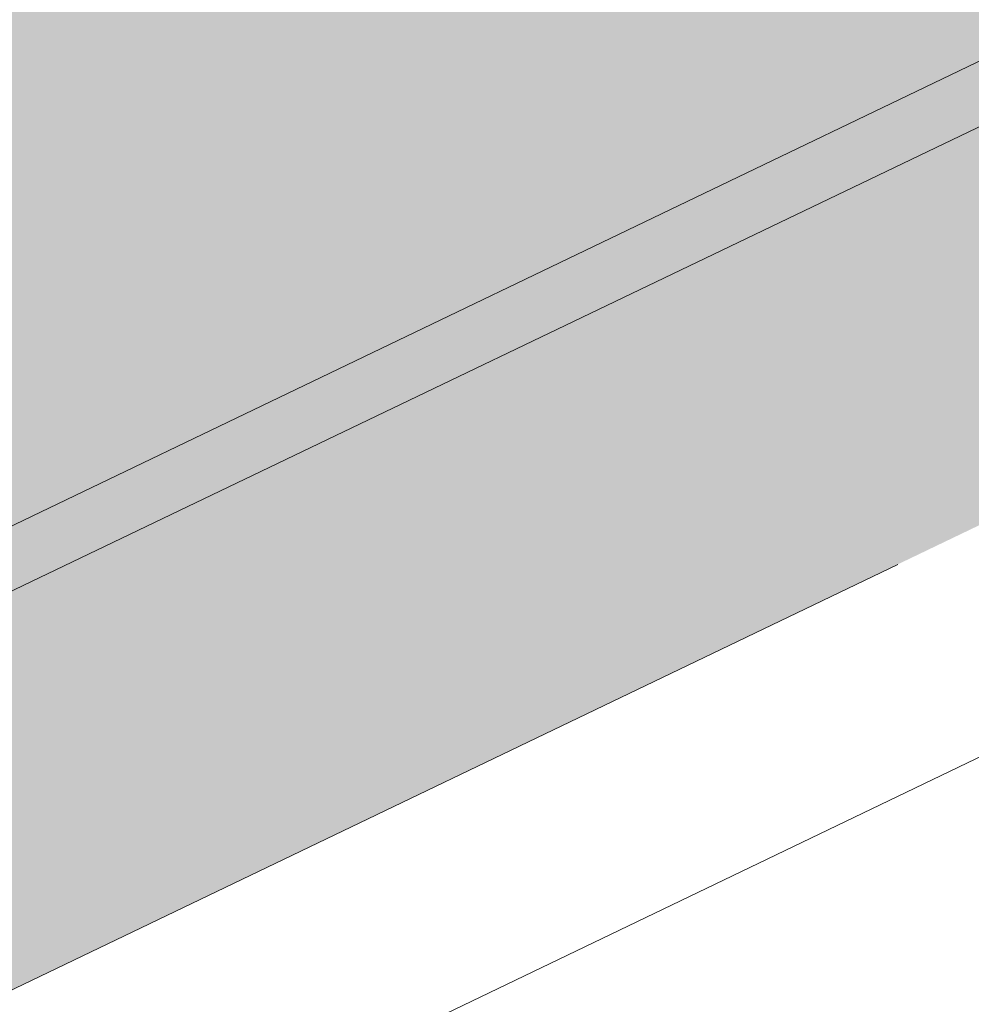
# Model space of a CAD drawing. Header units: metres. Extents: x 163628 to 167676, y 402708 to 405373.
# Tile 448 of 656: x 166383.727 to 166384.637, y 404366.68 to 404367.621. Entities that reach past the tile are written whole.
import ezdxf

# ---------------------------------------------------------------- set-up
doc = ezdxf.new("R2010")
doc.units = ezdxf.units.M
doc.linetypes.add('X-CA190022.004-UO-DWM_Snelfietsroute$0$VH-OPSLUITBAND_150X250', pattern=[24, 16, -2, 4, -2])
doc.layers.add('X-CA190022.004-UO-ARC_Arcering$0$N-WE-VH-VERHARDING-FIETSSTRAAT_GRIJS-A', color=251, linetype='Continuous', lineweight=0, transparency=0.5)
doc.layers.add('X-CA190022.004-UO-ARC_Arcering$0$N-WE-VH-VERHARDING-FIETSSTRAAT_ROOD-A', color=13, linetype='Continuous', lineweight=0, transparency=0.5)
for name, color, linetype, lineweight in [('X-CA190022.004-UO-BGT_Ondergrond$0$GE_314_WGDRijbaanLokaleweg_Vlak_GEM', 253, 'Continuous', 9), ('X-CA190022.004-UO-BGT_Ondergrond$0$GE_479_BTDGroenvoorziening_grasenkruida_GEM', 253, 'Continuous', 9), ('X-CA190022.004-UO-DWM_Snelfietsroute$0$N-WE-VH-KANTOPSLUITING_ACHTERKANTBAND-G', 7, 'Continuous', 18), ('X-CA190022.004-UO-DWM_Snelfietsroute$0$N-WE-VH-KANTOPSLUITING_OPSLUITBAND_200X250-G', 7, 'X-CA190022.004-UO-DWM_Snelfietsroute$0$VH-OPSLUITBAND_150X250', 18), ('X-CA190022.004-UO-DWM_Snelfietsroute$0$N-WE-VH-VERHARDING-G', 7, 'Continuous', 18)]:
    doc.layers.add(name, color=color, linetype=linetype, lineweight=lineweight)

msp = doc.modelspace()

# ---------------------------------------------------------------- hatches: boundary and pattern name
at = {"layer": 'X-CA190022.004-UO-ARC_Arcering$0$N-WE-VH-VERHARDING-FIETSSTRAAT_GRIJS-A'}
h = msp.add_hatch(color=256, dxfattribs=at)
h.dxf.hatch_style = 1
h.paths.add_polyline_path([(166375.98421, 404363.4227), (166371.47698, 404361.25825), (166366.96974, 404359.0938), (166362.46251, 404356.92935), (166357.95528, 404354.7649), (166353.44804, 404352.60045), (166349.02122, 404350.47461), (166349.19438, 404350.11403), (166353.6212, 404352.23987), (166358.12843, 404354.40432), (166362.63567, 404356.56877), (166367.1429, 404358.73322), (166371.65013, 404360.89767), (166376.15737, 404363.06212), (166380.6646, 404365.22657), (166381.67936, 404365.71388), (166385.17184, 404367.39102), (166389.67907, 404369.55547), (166394.1863, 404371.71992), (166394.95353, 404372.08836), (166394.78037, 404372.44893), (166394.01315, 404372.0805), (166389.50591, 404369.91605), (166384.99868, 404367.7516), (166381.50621, 404366.07446), (166380.49145, 404365.58715)])
at = {"layer": 'X-CA190022.004-UO-ARC_Arcering$0$N-WE-VH-VERHARDING-FIETSSTRAAT_ROOD-A'}
h = msp.add_hatch(color=256, dxfattribs=at)
h.dxf.hatch_style = 1
h.paths.add_polyline_path([(166384.99868, 404367.7516), (166389.50591, 404369.91605), (166394.01315, 404372.0805), (166394.78037, 404372.44893), (166393.04881, 404376.05472), (166392.07379, 404375.5865), (166387.56656, 404373.42205), (166383.05933, 404371.2576), (166378.55209, 404369.09315), (166374.04486, 404366.9287), (166369.53763, 404364.76425), (166365.03039, 404362.5998), (166360.52316, 404360.43535), (166356.01593, 404358.2709), (166351.50869, 404356.10645), (166347.28966, 404354.0804), (166349.02122, 404350.47461), (166353.44804, 404352.60045), (166357.95528, 404354.7649), (166362.46251, 404356.92935), (166366.96974, 404359.0938), (166371.47698, 404361.25825), (166375.98421, 404363.4227), (166380.49145, 404365.58715), (166381.50621, 404366.07446)])

# ---------------------------------------------------------------- linework, layer by layer
at = {"layer": 'X-CA190022.004-UO-BGT_Ondergrond$0$GE_314_WGDRijbaanLokaleweg_Vlak_GEM', "flags": 128}
msp.add_lwpolyline([(166395.93, 404372.931), (166347.44, 404349.677), (166346.785, 404349.363), (166343.066, 404348.641)], dxfattribs=at)
at = {"layer": 'X-CA190022.004-UO-BGT_Ondergrond$0$GE_479_BTDGroenvoorziening_grasenkruida_GEM', "flags": 128}
msp.add_lwpolyline([(166347.44, 404349.677), (166395.93, 404372.931), (166396.473, 404373.191), (166397.512, 404374.011), (166399.016, 404373.577), (166400.074, 404373.506), (166401.718, 404374.067), (166403.307, 404375.13), (166404.339, 404376.166), (166404.857, 404377.393), (166405.425, 404377.532), (166406.172, 404377.889), (166407.485, 404378.518), (166446.798, 404397.341)], dxfattribs=at)
at = {"layer": 'X-CA190022.004-UO-DWM_Snelfietsroute$0$N-WE-VH-KANTOPSLUITING_ACHTERKANTBAND-G', "ltscale": 0.2, "flags": 128}
msp.add_lwpolyline([(166459.17723, 404402.70781), (166270.42324, 404312.06492)], dxfattribs=at)
at = {"layer": 'X-CA190022.004-UO-DWM_Snelfietsroute$0$N-WE-VH-KANTOPSLUITING_OPSLUITBAND_200X250-G', "ltscale": 0.1, "flags": 128}
msp.add_lwpolyline([(166515.19163, 404426.92401), (166514.49728, 404426.38883), (166513.58518, 404425.74872), (166513.49101, 404425.6864), (166512.63338, 404425.14919), (166511.65846, 404424.60138), (166510.88934, 404424.21298), (166478.78145, 404408.76866), (166478.15851, 404408.48183), (166477.11431, 404408.0564), (166476.70909, 404407.9091), (166476.03753, 404407.68589), (166474.95259, 404407.37886), (166474.5562, 404407.28268), (166465.83722, 404405.25883), (166465.21095, 404405.10693), (166464.31052, 404404.86537), (166463.41819, 404404.59843), (166462.53156, 404404.30536), (166462.40156, 404404.26), (166461.65864, 404403.98881), (166460.79204, 404403.64631), (166459.93596, 404403.27935), (166459.09193, 404402.88871), (166270.33529, 404312.24455), (166269.85752, 404312.00615), (166269.08486, 404311.58106), (166268.33609, 404311.11891), (166267.61136, 404310.61992), (166266.91185, 404310.08486), (166266.34197, 404309.60577), (166266.24425, 404309.51937), (166265.59915, 404308.9148), (166264.988, 404308.28177), (166264.40925, 404307.619), (166263.86434, 404306.92812), (166263.3526, 404306.20799), (166263.2099, 404305.99279), (166262.76669, 404305.33926), (166262.09999, 404304.44127), (166261.38831, 404303.57659), (166260.6343, 404302.74857), (166260.50676, 404302.62186)], dxfattribs=at)
at = {"layer": 'X-CA190022.004-UO-DWM_Snelfietsroute$0$N-WE-VH-VERHARDING-G', "flags": 128}
msp.add_lwpolyline([(166458.92108, 404403.2504), (166270.15941, 404312.60382)], dxfattribs=at)

doc.saveas('drawing.dxf')
